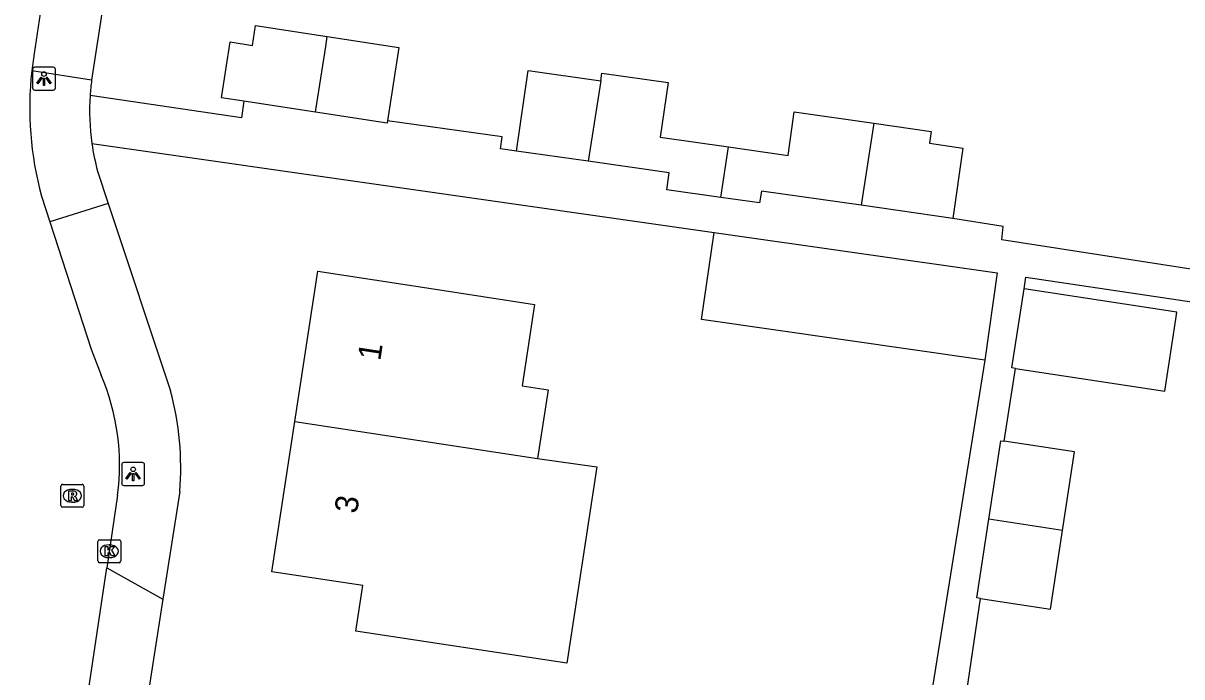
# Model space of a CAD drawing. Extents: x 161486 to 162249, y 379484 to 380829.
# Drawn here: x 161753 to 161803.5, y 380510.1 to 380538.6 of the extents above; entities that cross this region are included whole.
import ezdxf

# ---------------------------------------------------------------- set-up
doc = ezdxf.new("R2010")
doc.units = 0
for name, color, linetype in [('IMGEO_Kolk', 7, 'Continuous'), ('IMGEO_Lichtpunt', 7, 'Continuous'), ('IMGEO_Openbare_ruimte_label', 7, 'Continuous'), ('IMGEO_Pand', 7, 'Continuous'), ('IMGEO_Pand_nummerreeks', 7, 'Continuous'), ('IMGEO_Rijbaan_lokaal_open', 7, 'Continuous'), ('IMGEO_Rioolput', 7, 'Continuous'), ('IMGEO_Voetpad_open', 7, 'Continuous')]:
    doc.layers.add(name, color=color, linetype=linetype)

msp = doc.modelspace()

# ---------------------------------------------------------------- linework, layer by layer
at = {"layer": 'IMGEO_Kolk'}
for p, q in [((161756.315, 380516.063), (161757.167, 380516.063)), ((161756.24, 380515.137), (161756.24, 380515.989)), ((161756.728, 380515.843), (161756.753, 380515.843)), ((161757.241, 380515.989), (161757.241, 380515.137)), ((161757.167, 380515.063), (161756.315, 380515.063)), ((161756.751, 380515.283), (161756.726, 380515.283))]:
    msp.add_line(p, q, dxfattribs=at)
for points in [[(161756.315, 380516.063), (161757.167, 380516.063)], [(161756.24, 380515.137), (161756.24, 380515.989)], [(161756.561, 380515.763), (161756.684, 380515.763), (161756.684, 380515.612), (161756.814, 380515.763), (161756.978, 380515.763), (161756.832, 380515.612), (161756.985, 380515.363), (161756.833, 380515.363), (161756.748, 380515.527), (161756.684, 380515.46), (161756.684, 380515.363), (161756.561, 380515.363), (161756.561, 380515.763)], [(161757.241, 380515.989), (161757.241, 380515.137)], [(161757.167, 380515.063), (161756.315, 380515.063)]]:
    msp.add_lwpolyline(points, dxfattribs=at)
for centre, start, end in [((161756.317, 380515.987), 91.552, 178.448), ((161756.317, 380515.987), 91.552, 178.448), ((161757.165, 380515.987), 1.552, 88.448), ((161757.165, 380515.987), 1.552, 88.448), ((161756.317, 380515.139), 181.552, 268.448), ((161756.317, 380515.139), 181.552, 268.448), ((161757.165, 380515.139), 271.552, 358.448), ((161757.165, 380515.139), 271.552, 358.448)]:
    msp.add_arc(centre, 0.0765, start, end, dxfattribs=at)
for centre, major_axis, ratio, start_param, end_param in [((161756.727, 380515.563), (-0.387, 0.002), 0.722429, 4.712389, 7.853982), ((161756.752, 380515.563), (-0.39, 0.002), 0.717154, 1.570796, 4.712389)]:
    msp.add_ellipse(centre, major_axis=major_axis, ratio=ratio, start_param=start_param, end_param=end_param, dxfattribs=at)
at = {"layer": 'IMGEO_Lichtpunt'}
for p, q in [((161753.397, 380536.559), (161753.397, 380535.752)), ((161753.397, 380536.559), (161753.397, 380535.752)), ((161754.299, 380536.654), (161753.491, 380536.654)), ((161754.299, 380536.654), (161753.491, 380536.654)), ((161754.393, 380535.752), (161754.393, 380536.559)), ((161754.393, 380535.752), (161754.393, 380536.559)), ((161753.491, 380535.658), (161754.299, 380535.658)), ((161753.491, 380535.658), (161754.299, 380535.658)), ((161757.28, 380519.332), (161757.28, 380518.525)), ((161757.28, 380519.332), (161757.28, 380518.525)), ((161758.182, 380519.427), (161757.374, 380519.427)), ((161758.182, 380519.427), (161757.374, 380519.427)), ((161758.276, 380518.525), (161758.276, 380519.332)), ((161758.276, 380518.525), (161758.276, 380519.332)), ((161757.374, 380518.431), (161758.182, 380518.431)), ((161757.374, 380518.431), (161758.182, 380518.431))]:
    msp.add_line(p, q, dxfattribs=at)
for points in [[(161753.771, 380536.223), (161753.81, 380536.195), (161753.622, 380535.933), (161753.584, 380535.96), (161753.771, 380536.223)], [(161753.873, 380536.175), (161753.92, 380536.175), (161753.92, 380535.853), (161753.873, 380535.853), (161753.873, 380536.175)], [(161753.983, 380536.195), (161754.021, 380536.222), (161754.208, 380535.96), (161754.169, 380535.932), (161753.983, 380536.195)], [(161757.654, 380518.996), (161757.693, 380518.968), (161757.505, 380518.706), (161757.467, 380518.733), (161757.654, 380518.996)], [(161757.756, 380518.948), (161757.803, 380518.948), (161757.803, 380518.626), (161757.756, 380518.626), (161757.756, 380518.948)], [(161757.866, 380518.968), (161757.904, 380518.995), (161758.091, 380518.733), (161758.052, 380518.705), (161757.866, 380518.968)]]:
    msp.add_lwpolyline(points, dxfattribs=at)
for centre in [(161753.896, 380536.357), (161757.779, 380519.13)]:
    msp.add_circle(centre, 0.0994, dxfattribs=at)
for centre, start, end in [((161753.491, 380536.559), 90, 180), ((161753.491, 380536.559), 90, 180), ((161754.299, 380536.559), 0, 90), ((161754.299, 380536.559), 0, 90), ((161753.491, 380535.752), 180, 270), ((161753.491, 380535.752), 180, 270), ((161754.299, 380535.752), 270, 0), ((161754.299, 380535.752), 270, 360), ((161757.374, 380519.332), 90, 180), ((161757.374, 380519.332), 90, 180), ((161758.182, 380519.332), 0, 90), ((161758.182, 380519.332), 0, 90), ((161757.374, 380518.525), 180, 270), ((161757.374, 380518.525), 180, 270), ((161758.182, 380518.525), 270, 0), ((161758.182, 380518.525), 270, 360)]:
    msp.add_arc(centre, 0.0946, start, end, dxfattribs=at)
at = {"layer": 'IMGEO_Pand'}
for points in [[(161762.608, 380535.177), (161761.635, 380535.327), (161762.009, 380537.755), (161762.982, 380537.605), (161763.116, 380538.478), (161766.239, 380537.998)], [(161765.727, 380534.697), (161765.744, 380534.804), (161766.172, 380537.562), (161766.239, 380537.998)], [(161766.239, 380537.998), (161769.357, 380537.519), (161768.865, 380534.324)], [(161774.492, 380533.001), (161774.991, 380536.514), (161778.162, 380536.064)], [(161778.162, 380536.064), (161778.215, 380536.403), (161781.092, 380535.995), (161780.753, 380533.606), (161783.731, 380533.183)], [(161778.162, 380536.064), (161777.619, 380532.557)], [(161765.727, 380534.697), (161762.608, 380535.177)], [(161768.865, 380534.324), (161768.848, 380534.217), (161765.727, 380534.697)], [(161783.731, 380533.183), (161786.329, 380532.814), (161786.598, 380534.708), (161790.062, 380534.216)], [(161790.062, 380534.216), (161789.506, 380530.637)], [(161790.062, 380534.216), (161792.568, 380533.86), (161792.494, 380533.34), (161793.936, 380533.135), (161793.5, 380530.07)], [(161777.619, 380532.557), (161774.492, 380533.001)], [(161783.389, 380530.98), (161783.731, 380533.183)], [(161783.389, 380530.98), (161781.036, 380531.314), (161781.141, 380532.057), (161777.619, 380532.557)], [(161789.506, 380530.637), (161785.16, 380531.255), (161785.086, 380530.739), (161783.389, 380530.98)], [(161793.5, 380530.07), (161789.506, 380530.637)], [(161794.9, 380523.895), (161782.555, 380525.661), (161783.099, 380529.46)], [(161783.099, 380529.46), (161795.443, 380527.694), (161794.9, 380523.895)], [(161764.831, 380521.215), (161765.831, 380527.763), (161770.774, 380527.008), (161775.277, 380526.321), (161774.735, 380522.765), (161775.864, 380522.593), (161775.407, 380519.6)], [(161796.244, 380523.531), (161796.085, 380523.555), (161796.61, 380526.995)], [(161796.244, 380523.531), (161802.745, 380522.54), (161803.223, 380525.671), (161803.27, 380525.979), (161796.61, 380526.995)], [(161775.407, 380519.6), (161777.983, 380519.238), (161776.678, 380510.684), (161767.485, 380512.086), (161767.787, 380514.064), (161763.832, 380514.667), (161764.831, 380521.215)], [(161764.831, 380521.215), (161775.407, 380519.6)], [(161795.08, 380516.953), (161795.602, 380520.38), (161795.737, 380520.359)], [(161798.282, 380516.465), (161798.804, 380519.891), (161795.737, 380520.359)], [(161794.717, 380513.503), (161794.557, 380513.527), (161795.08, 380516.953)], [(161798.282, 380516.465), (161795.08, 380516.953)], [(161794.717, 380513.503), (161797.759, 380513.038), (161798.282, 380516.465)]]:
    msp.add_lwpolyline(points, dxfattribs=at)
at = {"layer": 'IMGEO_Rijbaan_lokaal_open'}
for points in [[(161757.402, 380562.904), (161757.034, 380560.392), (161755.535, 380550.773), (161753.9, 380540.172), (161753.467, 380537.247), (161753.363, 380536.499)], [(161753.789, 380531.038), (161754.154, 380529.915)], [(161754.154, 380529.915), (161755.955, 380524.375), (161756.385, 380523.233)], [(161757.103, 380518.001), (161756.631, 380514.835)], [(161755.602, 380507.939), (161756.631, 380514.835)]]:
    msp.add_lwpolyline(points, dxfattribs=at)
for centre, radius, start, end in [((161767.728, 380534.872), 14.457, 173.5398, 195.3812), ((161747.198, 380519.307), 9.991, 352.4888, 23.1392)]:
    msp.add_arc(centre, radius, start, end, dxfattribs=at)
at = {"layer": 'IMGEO_Rioolput'}
for p, q in [((161754.628, 380517.552), (161754.628, 380518.404)), ((161754.703, 380518.478), (161755.555, 380518.478)), ((161755.116, 380518.258), (161755.141, 380518.258)), ((161755.629, 380518.404), (161755.629, 380517.552)), ((161755.139, 380517.698), (161755.114, 380517.698)), ((161755.555, 380517.478), (161754.703, 380517.478))]:
    msp.add_line(p, q, dxfattribs=at)
for points in [[(161754.628, 380517.552), (161754.628, 380518.404)], [(161754.703, 380518.478), (161755.555, 380518.478)], [(161755.217, 380518.176), (161754.965, 380518.178), (161754.965, 380517.778)], [(161755.143, 380518.097), (161755.089, 380518.097), (161755.089, 380518.016)], [(161755.629, 380518.404), (161755.629, 380517.552)], [(161754.965, 380517.778), (161755.089, 380517.778), (161755.089, 380517.94), (161755.1, 380517.94)], [(161755.089, 380518.016), (161755.141, 380518.016)], [(161755.147, 380517.911), (161755.218, 380517.778), (161755.358, 380517.778), (161755.293, 380517.904)], [(161755.555, 380517.478), (161754.703, 380517.478)]]:
    msp.add_lwpolyline(points, dxfattribs=at)
for centre, radius, start, end in [((161754.705, 380518.402), 0.0765, 91.552, 178.448), ((161754.705, 380518.402), 0.0765, 91.552, 178.448), ((161755.149, 380518.001), 0.0964, 77.0061, 93.1865), ((161755.163, 380518.058), 0.0378, 276.6634, 79.6772), ((161755.216, 380518.066), 0.109, 350.3612, 89.416), ((161755.214, 380518.066), 0.112, 277.5842, 350.9817), ((161755.553, 380518.402), 0.0765, 1.552, 88.448), ((161755.553, 380518.402), 0.0765, 1.552, 88.448), ((161754.705, 380517.554), 0.0765, 181.552, 268.448), ((161754.705, 380517.554), 0.0765, 181.552, 268.448), ((161755.099, 380517.887), 0.0533, 26.0293, 88.6989), ((161755.125, 380518.205), 0.19, 274.7715, 282.9687), ((161755.198, 380517.851), 0.108, 29.5134, 73.7905), ((161755.553, 380517.554), 0.0765, 271.552, 358.448), ((161755.553, 380517.554), 0.0765, 271.552, 358.448)]:
    msp.add_arc(centre, radius, start, end, dxfattribs=at)
for centre, major_axis, ratio, start_param, end_param in [((161755.115, 380517.978), (-0.387, 0.002), 0.722429, 4.712389, 7.853982), ((161755.14, 380517.978), (-0.39, 0.002), 0.717154, 1.570796, 4.712389)]:
    msp.add_ellipse(centre, major_axis=major_axis, ratio=ratio, start_param=start_param, end_param=end_param, dxfattribs=at)
at = {"layer": 'IMGEO_Voetpad_open'}
for points in [[(161759.824, 380561.171), (161755.969, 380536.089)], [(161755.969, 380536.089), (161753.363, 380536.499)], [(161762.608, 380535.177), (161762.496, 380534.451), (161755.903, 380535.427)], [(161774.492, 380533.001), (161773.789, 380533.101), (161773.862, 380533.615), (161768.865, 380534.324)], [(161755.982, 380533.338), (161783.099, 380529.46)], [(161756.228, 380532.132), (161756.696, 380530.722)], [(161756.696, 380530.722), (161754.154, 380529.915)], [(161756.696, 380530.722), (161759.405, 380522.557)], [(161805.097, 380527.662), (161795.641, 380529.132), (161795.706, 380529.72), (161793.5, 380530.07)], [(161796.61, 380526.995), (161796.688, 380527.509), (161829.598, 380522.608)], [(161794.9, 380523.895), (161792.446, 380508.566)], [(161795.737, 380520.359), (161796.244, 380523.531)], [(161759.811, 380518.166), (161759.08, 380513.468)], [(161756.631, 380514.835), (161759.08, 380513.468)], [(161793.839, 380507.593), (161794.717, 380513.503)], [(161759.08, 380513.468), (161758.238, 380508.054)]]:
    msp.add_lwpolyline(points, dxfattribs=at)
for centre, radius, start, end in [((161766.782, 380534.677), 10.905, 172.5585, 176.0545), ((161765.991, 380534.763), 10.11, 176.2313, 188.1002), ((161765.652, 380534.682), 9.763, 187.9149, 195.1431), ((161747.279, 380519.222), 12.576, 355.1854, 15.3799)]:
    msp.add_arc(centre, radius, start, end, dxfattribs=at)

# ---------------------------------------------------------------- texts
at = {"layer": 'IMGEO_Openbare_ruimte_label'}
msp.add_text('Semmelweislaan', height=1, rotation=81.3105, dxfattribs=at).set_placement((161752.094, 380537.718))
at = {"layer": 'IMGEO_Pand_nummerreeks'}
for s, p in [('1', (161768.549, 380523.835)), ('3', (161767.533, 380517.174))]:
    msp.add_text(s, height=1, rotation=81.3212, dxfattribs=at).set_placement(p)

doc.saveas('drawing.dxf')
